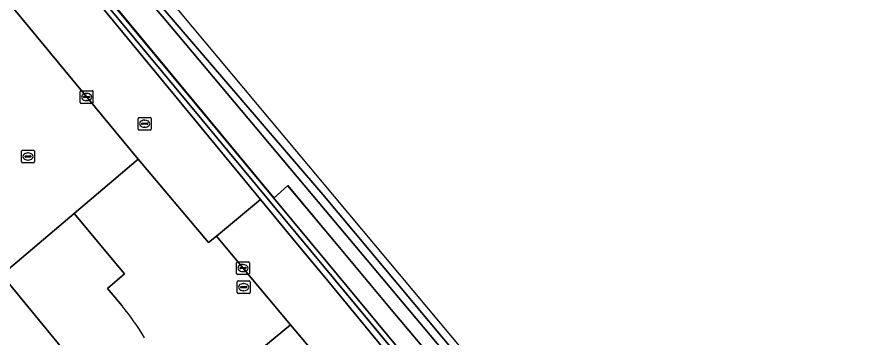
# Model space of a CAD drawing. Extents: x 159489 to 160304, y 383825 to 384531.
# Drawn here: x 159975.6 to 160042.7, y 384386.9 to 384412.1 of the extents above; entities that cross this region are included whole.
import ezdxf

# ---------------------------------------------------------------- set-up
doc = ezdxf.new("R2010")
doc.units = 0
for name, color, linetype in [('IMGEO_Erf', 7, 'Continuous'), ('IMGEO_Geluidsscherm', 7, 'Continuous'), ('IMGEO_Grasland_overig', 7, 'Continuous'), ('IMGEO_Haag', 7, 'Continuous'), ('IMGEO_Kolk', 7, 'Continuous'), ('IMGEO_Muur', 7, 'Continuous'), ('IMGEO_Pand', 7, 'Continuous'), ('IMGEO_Parkeervlak_open', 7, 'Continuous'), ('IMGEO_Rijbaan_lokaal_gesloten', 7, 'Continuous'), ('IMGEO_Rijbaan_lokaal_open', 7, 'Continuous'), ('IMGEO_Rioolput', 7, 'Continuous'), ('IMGEO_Spoorbaan_halfverhard', 7, 'Continuous'), ('IMGEO_Terreindeel_gesloten', 7, 'Continuous'), ('IMGEO_Voetpad_open', 7, 'Continuous')]:
    doc.layers.add(name, color=color, linetype=linetype)

msp = doc.modelspace()

# ---------------------------------------------------------------- linework, layer by layer
at = {"layer": 'IMGEO_Erf'}
msp.add_lwpolyline([(160016.508, 384371.387), (160000, 384391.401), (159997.161, 384394.843), (159994.732, 384397.788), (159991.267, 384394.921), (159993.349, 384392.408), (159993.708, 384391.98), (159997.084, 384387.952), (160001.394, 384382.81)], dxfattribs=at)
at = {"layer": 'IMGEO_Geluidsscherm'}
for points in [[(159996.841, 384398.858), (159995.804, 384397.934), (159985.333, 384410.564), (159973.493, 384424.83), (159966.824, 384432.893), (159956.725, 384445.074), (159950.18, 384452.986), (159935.776, 384470.293), (159919.572, 384489.88), (159907.37, 384504.595)], [(159996.841, 384398.858), (160004.982, 384389.167), (160013.112, 384379.425), (160018.618, 384372.896), (160020.004, 384371.288), (160025.427, 384364.899), (160031.831, 384357.227), (160036.569, 384351.512), (160050.423, 384335.054), (160058.443, 384325.423), (160063.637, 384319.301), (160076.399, 384303.987), (160093.251, 384283.877)]]:
    msp.add_lwpolyline(points, dxfattribs=at)
at = {"layer": 'IMGEO_Grasland_overig'}
for points in [[(160018.536, 384373.086), (160018.87, 384372.686), (160019.93, 384371.421), (160019.98, 384371.361), (160025.427, 384364.899), (160026.201, 384365.549), (159987.168, 384412.021), (159943.419, 384463.146), (159908.449, 384504.169), (159906.715, 384506.089), (159907.175, 384504.772), (159907.31, 384504.586), (159911.112, 384500), (159959.483, 384441.649), (159960.504, 384440.417), (159973.283, 384425.001), (159995.763, 384397.895), (159996.88, 384398.889), (160004.982, 384389.167)], [(160004.982, 384389.167), (159996.88, 384398.889), (159995.763, 384397.895), (160000, 384392.786), (160017.239, 384372), (160018.675, 384370.268), (160037.546, 384347.514), (160037.735, 384347.285), (160037.813, 384347.19), (160038.464, 384346.404), (160038.479, 384346.386), (160040.741, 384348.268), (160040.054, 384349.055), (160026.201, 384365.549), (160025.427, 384364.899), (160019.98, 384371.361), (160019.93, 384371.421), (160018.87, 384372.686), (160018.536, 384373.086)]]:
    msp.add_lwpolyline(points, close=True, dxfattribs=at)
at = {"layer": 'IMGEO_Haag'}
msp.add_lwpolyline([(160037.546, 384347.514), (160000, 384392.786), (159973.283, 384425.001), (159911.112, 384500), (159907.31, 384504.586), (159907.007, 384504.325), (159910.804, 384499.745), (159972.975, 384424.746), (159999.692, 384392.531), (160037.245, 384347.25)], close=True, dxfattribs=at)
at = {"layer": 'IMGEO_Kolk'}
for p, q in [((159980.567, 384405.418), (159980.567, 384406.27)), ((159980.642, 384406.344), (159981.494, 384406.344)), ((159980.826, 384405.838), (159980.826, 384405.85)), ((159980.869, 384405.887), (159981.267, 384405.887)), ((159981.055, 384406.124), (159981.08, 384406.124)), ((159981.31, 384405.85), (159981.31, 384405.838)), ((159981.568, 384406.27), (159981.568, 384405.418)), ((159981.494, 384405.344), (159980.642, 384405.344)), ((159981.264, 384405.801), (159980.866, 384405.801)), ((159981.078, 384405.564), (159981.053, 384405.564)), ((159975.964, 384400.748), (159975.964, 384401.6)), ((159976.039, 384401.674), (159976.891, 384401.674)), ((159976.223, 384401.168), (159976.223, 384401.18)), ((159976.266, 384401.217), (159976.664, 384401.217)), ((159976.452, 384401.454), (159976.477, 384401.454)), ((159976.707, 384401.18), (159976.707, 384401.168)), ((159976.965, 384401.6), (159976.965, 384400.748)), ((159976.891, 384400.674), (159976.039, 384400.674)), ((159976.661, 384401.131), (159976.263, 384401.131)), ((159976.475, 384400.894), (159976.45, 384400.894)), ((159992.848, 384391.982), (159992.848, 384392.834)), ((159992.923, 384392.908), (159993.775, 384392.908)), ((159993.15, 384392.451), (159993.548, 384392.451)), ((159993.336, 384392.688), (159993.361, 384392.688)), ((159993.849, 384392.834), (159993.849, 384391.982)), ((159993.775, 384391.908), (159992.923, 384391.908)), ((159993.107, 384392.402), (159993.107, 384392.414)), ((159993.545, 384392.365), (159993.147, 384392.365)), ((159993.359, 384392.128), (159993.334, 384392.128)), ((159993.591, 384392.414), (159993.591, 384392.402)), ((159992.898, 384390.487), (159992.898, 384391.339)), ((159992.973, 384391.413), (159993.825, 384391.413)), ((159993.386, 384391.193), (159993.411, 384391.193)), ((159993.899, 384391.339), (159993.899, 384390.487)), ((159993.157, 384390.907), (159993.157, 384390.919)), ((159993.595, 384390.87), (159993.197, 384390.87)), ((159993.2, 384390.956), (159993.598, 384390.956)), ((159993.409, 384390.633), (159993.384, 384390.633)), ((159993.641, 384390.919), (159993.641, 384390.907)), ((159993.825, 384390.413), (159992.973, 384390.413))]:
    msp.add_line(p, q, dxfattribs=at)
for points in [[(159980.567, 384405.418), (159980.567, 384406.27)], [(159980.642, 384406.344), (159981.494, 384406.344)], [(159981.568, 384406.27), (159981.568, 384405.418)], [(159981.494, 384405.344), (159980.642, 384405.344)], [(159975.964, 384400.748), (159975.964, 384401.6)], [(159976.039, 384401.674), (159976.891, 384401.674)], [(159976.965, 384401.6), (159976.965, 384400.748)], [(159976.891, 384400.674), (159976.039, 384400.674)], [(159992.848, 384391.982), (159992.848, 384392.834)], [(159992.923, 384392.908), (159993.775, 384392.908)], [(159993.849, 384392.834), (159993.849, 384391.982)], [(159993.775, 384391.908), (159992.923, 384391.908)], [(159992.898, 384390.487), (159992.898, 384391.339)], [(159992.973, 384391.413), (159993.825, 384391.413)], [(159993.899, 384391.339), (159993.899, 384390.487)], [(159993.825, 384390.413), (159992.973, 384390.413)]]:
    msp.add_lwpolyline(points, dxfattribs=at)
for centre, radius, start, end in [((159980.644, 384406.268), 0.0765, 91.55205, 178.44795), ((159980.644, 384406.268), 0.0765, 91.55205, 178.44795), ((159980.866, 384405.847), 0.0403, 85.87752, 175.75265), ((159981.271, 384405.849), 0.0386, 1.73085, 96.63898), ((159981.492, 384406.268), 0.0765, 1.55205, 88.44795), ((159981.492, 384406.268), 0.0765, 1.55205, 88.44795), ((159980.644, 384405.42), 0.0765, 181.55205, 268.44795), ((159980.644, 384405.42), 0.0765, 181.55205, 268.44795), ((159980.863, 384405.837), 0.0366, 178.93798, 274.71019), ((159981.267, 384405.844), 0.043, 264.86636, 352.45326), ((159981.492, 384405.42), 0.0765, 271.55205, 358.44795), ((159981.492, 384405.42), 0.0765, 271.55205, 358.44795), ((159976.041, 384401.598), 0.0765, 91.55205, 178.44795), ((159976.041, 384401.598), 0.0765, 91.55205, 178.44795), ((159976.263, 384401.177), 0.0403, 85.87752, 175.75265), ((159976.26, 384401.167), 0.0366, 178.93798, 274.71019), ((159976.664, 384401.174), 0.043, 264.86636, 352.45326), ((159976.668, 384401.179), 0.0386, 1.73085, 96.63898), ((159976.889, 384401.598), 0.0765, 1.55205, 88.44795), ((159976.889, 384401.598), 0.0765, 1.55205, 88.44795), ((159976.041, 384400.75), 0.0765, 181.55205, 268.44795), ((159976.041, 384400.75), 0.0765, 181.55205, 268.44795), ((159976.889, 384400.75), 0.0765, 271.55205, 358.44795), ((159976.889, 384400.75), 0.0765, 271.55205, 358.44795), ((159992.925, 384392.832), 0.0765, 91.55205, 178.44795), ((159992.925, 384392.832), 0.0765, 91.55205, 178.44795), ((159993.147, 384392.411), 0.0403, 85.87752, 175.75265), ((159993.552, 384392.413), 0.0386, 1.73085, 96.63898), ((159993.773, 384392.832), 0.0765, 1.55205, 88.44795), ((159993.773, 384392.832), 0.0765, 1.55205, 88.44795), ((159992.925, 384391.984), 0.0765, 181.55205, 268.44795), ((159992.925, 384391.984), 0.0765, 181.55205, 268.44795), ((159993.144, 384392.401), 0.0366, 178.93798, 274.71019), ((159993.548, 384392.408), 0.043, 264.86636, 352.45326), ((159993.773, 384391.984), 0.0765, 271.55205, 358.44795), ((159993.773, 384391.984), 0.0765, 271.55205, 358.44795), ((159992.975, 384391.337), 0.0765, 91.55205, 178.44795), ((159992.975, 384391.337), 0.0765, 91.55205, 178.44795), ((159993.823, 384391.337), 0.0765, 1.55205, 88.44795), ((159993.823, 384391.337), 0.0765, 1.55205, 88.44795), ((159992.975, 384390.489), 0.0765, 181.55205, 268.44795), ((159992.975, 384390.489), 0.0765, 181.55205, 268.44795), ((159993.197, 384390.916), 0.0403, 85.87752, 175.75265), ((159993.194, 384390.906), 0.0366, 178.93798, 274.71019), ((159993.598, 384390.913), 0.043, 264.86636, 352.45326), ((159993.602, 384390.918), 0.0386, 1.73085, 96.63898), ((159993.823, 384390.489), 0.0765, 271.55205, 358.44795), ((159993.823, 384390.489), 0.0765, 271.55205, 358.44795)]:
    msp.add_arc(centre, radius, start, end, dxfattribs=at)
for centre, major_axis, ratio, start_param, end_param in [((159981.054, 384405.844), (-0.387, 0.002), 0.722429, 4.712389, 7.853982), ((159981.079, 384405.844), (-0.39, 0.002), 0.717154, 1.570796, 4.712389), ((159976.451, 384401.174), (-0.387, 0.002), 0.722429, 4.712389, 7.853982), ((159976.476, 384401.174), (-0.39, 0.002), 0.717154, 1.570796, 4.712389), ((159993.335, 384392.408), (-0.387, 0.002), 0.722429, 4.712389, 7.853982), ((159993.36, 384392.408), (-0.39, 0.002), 0.717154, 1.570796, 4.712389), ((159993.385, 384390.913), (-0.387, 0.002), 0.722429, 4.712389, 7.853982), ((159993.41, 384390.913), (-0.39, 0.002), 0.717154, 1.570796, 4.712389)]:
    msp.add_ellipse(centre, major_axis=major_axis, ratio=ratio, start_param=start_param, end_param=end_param, dxfattribs=at)
at = {"layer": 'IMGEO_Muur'}
msp.add_lwpolyline([(159995.763, 384397.895), (159973.283, 384425.001), (159960.504, 384440.417), (159959.483, 384441.649), (159911.112, 384500), (159907.31, 384504.586), (159907.007, 384504.325), (159910.804, 384499.745), (159958.873, 384441.757), (159960.277, 384440.064), (159972.975, 384424.746), (159999.692, 384392.531), (160016.932, 384371.743), (160018.369, 384370.011), (160037.245, 384347.25), (160037.546, 384347.514), (160018.675, 384370.268), (160017.239, 384372), (160000, 384392.786)], close=True, dxfattribs=at)
at = {"layer": 'IMGEO_Pand'}
msp.add_lwpolyline([(159974.592, 384376.14), (159976.441, 384377.672), (159977.1, 384376.88), (159977.25, 384377), (159976.589, 384377.794), (159981.86, 384382.162), (159979.375, 384385.16), (159979.695, 384385.433), (159974.395, 384391.871)], dxfattribs=at)
at = {"layer": 'IMGEO_Parkeervlak_open'}
msp.add_lwpolyline([(159910.26, 384491.47), (159910.821, 384490.675), (159968.569, 384420.98), (159985.119, 384400.971), (159990.638, 384394.413), (159991.267, 384394.921), (159994.732, 384397.788), (159972.701, 384424.499), (159959.991, 384439.826), (159953.171, 384448.052)], dxfattribs=at)
at = {"layer": 'IMGEO_Rijbaan_lokaal_gesloten'}
msp.add_lwpolyline([(160031.164, 384347.261), (160001.394, 384382.81), (159997.084, 384387.952), (159984.741, 384377.766)], dxfattribs=at)
at = {"layer": 'IMGEO_Rijbaan_lokaal_open'}
for points in [[(159892.665, 384490.416), (159909.781, 384469.82), (159910.908, 384470.712), (159913.242, 384467.924), (159912.131, 384466.993), (159921.279, 384455.992), (159922.384, 384456.938), (159924.727, 384454.136), (159923.683, 384453.264), (159951.159, 384419.965), (159952.271, 384420.88), (159954.583, 384418.069), (159953.536, 384417.142), (159960.362, 384408.902), (159961.502, 384409.815), (159963.776, 384406.978), (159962.719, 384406.057), (159974.395, 384391.871), (159980.085, 384396.699), (159985.119, 384400.971), (159968.569, 384420.98), (159910.821, 384490.675)], [(159985.119, 384400.971), (159980.085, 384396.699), (159984.055, 384391.945), (159982.701, 384390.808), (159983.854, 384389.437)], [(159984.741, 384377.766), (159997.084, 384387.952), (159993.708, 384391.98), (159993.349, 384392.408), (159991.267, 384394.921), (159990.638, 384394.413), (159985.119, 384400.971)]]:
    msp.add_lwpolyline(points, dxfattribs=at)
msp.add_arc((159968.306, 384376.638), 20.138, 30.71192, 39.46157, dxfattribs=at)
at = {"layer": 'IMGEO_Rioolput'}
for p, q in [((159985.126, 384403.32), (159985.126, 384404.172)), ((159985.201, 384404.246), (159986.053, 384404.246)), ((159985.614, 384404.026), (159985.639, 384404.026)), ((159986.127, 384404.172), (159986.127, 384403.32)), ((159986.053, 384403.246), (159985.201, 384403.246)), ((159985.385, 384403.74), (159985.385, 384403.752)), ((159985.823, 384403.703), (159985.425, 384403.703)), ((159985.428, 384403.789), (159985.826, 384403.789)), ((159985.637, 384403.466), (159985.612, 384403.466)), ((159985.869, 384403.752), (159985.869, 384403.74))]:
    msp.add_line(p, q, dxfattribs=at)
for points in [[(159985.126, 384403.32), (159985.126, 384404.172)], [(159985.201, 384404.246), (159986.053, 384404.246)], [(159986.127, 384404.172), (159986.127, 384403.32)], [(159986.053, 384403.246), (159985.201, 384403.246)]]:
    msp.add_lwpolyline(points, dxfattribs=at)
for centre, radius, start, end in [((159985.203, 384404.17), 0.0765, 91.55205, 178.44795), ((159985.203, 384404.17), 0.0765, 91.55205, 178.44795), ((159986.051, 384404.17), 0.0765, 1.55205, 88.44795), ((159986.051, 384404.17), 0.0765, 1.55205, 88.44795), ((159985.203, 384403.322), 0.0765, 181.55205, 268.44795), ((159985.203, 384403.322), 0.0765, 181.55205, 268.44795), ((159985.425, 384403.749), 0.0403, 85.87752, 175.75265), ((159985.422, 384403.739), 0.0366, 178.93798, 274.71019), ((159985.826, 384403.746), 0.043, 264.86636, 352.45326), ((159985.83, 384403.751), 0.0386, 1.73085, 96.63898), ((159986.051, 384403.322), 0.0765, 271.55205, 358.44795), ((159986.051, 384403.322), 0.0765, 271.55205, 358.44795)]:
    msp.add_arc(centre, radius, start, end, dxfattribs=at)
for centre, major_axis, ratio, start_param, end_param in [((159985.613, 384403.746), (-0.387, 0.002), 0.722429, 4.712389, 7.853982), ((159985.638, 384403.746), (-0.39, 0.002), 0.717154, 1.570796, 4.712389)]:
    msp.add_ellipse(centre, major_axis=major_axis, ratio=ratio, start_param=start_param, end_param=end_param, dxfattribs=at)
at = {"layer": 'IMGEO_Spoorbaan_halfverhard'}
for points in [[(160103.569, 384274.89), (159989.39, 384411.371), (159975.712, 384427.72)], [(159983.253, 384417.289), (159999.609, 384398.19), (160010.33, 384385.387), (160016.296, 384378.329), (160021.129, 384372.592), (160033.465, 384357.944), (160037.959, 384352.458), (160040.86, 384349.27), (160051.171, 384337.035), (160057.72, 384329.194), (160064.728, 384320.793), (160078.435, 384304.365), (160083.82, 384298.032), (160092.408, 384287.749)]]:
    msp.add_lwpolyline(points, dxfattribs=at)
at = {"layer": 'IMGEO_Terreindeel_gesloten'}
for points in [[(159943.419, 384463.146), (159987.168, 384412.021), (160026.201, 384365.549), (160040.054, 384349.055), (160040.741, 384348.268), (160105.978, 384270.179)], [(160092.408, 384287.749), (160083.82, 384298.032), (160078.435, 384304.365), (160064.728, 384320.793), (160057.72, 384329.194), (160051.171, 384337.035), (160040.86, 384349.27), (160037.959, 384352.458), (160033.465, 384357.944), (160021.129, 384372.592), (160016.296, 384378.329), (160010.33, 384385.387), (159999.609, 384398.19), (159983.253, 384417.289)]]:
    msp.add_lwpolyline(points, dxfattribs=at)
at = {"layer": 'IMGEO_Voetpad_open'}
for points in [[(159999.692, 384392.531), (159972.975, 384424.746), (159960.277, 384440.064), (159958.873, 384441.757), (159910.804, 384499.745), (159907.007, 384504.325), (159904.306, 384501.993), (159905.04, 384501.347), (159906.356, 384500)], [(159908.059, 384497.383), (159908.965, 384495.555), (159910.451, 384492.959), (159911.372, 384493.017), (159914.067, 384495.208), (159914.951, 384494.142), (159953.171, 384448.052), (159959.991, 384439.826), (159972.701, 384424.499), (159994.732, 384397.788), (159997.161, 384394.843), (160000, 384391.401), (160016.508, 384371.387), (160017.939, 384369.651), (160036.764, 384346.828), (160037.245, 384347.25), (160018.369, 384370.011), (160016.932, 384371.743), (159999.692, 384392.531)], [(159983.854, 384389.437), (159982.701, 384390.808), (159984.055, 384391.945), (159980.085, 384396.699), (159974.395, 384391.871), (159979.695, 384385.433), (159979.375, 384385.16), (159981.86, 384382.162), (159976.589, 384377.794), (159977.25, 384377), (159977.1, 384376.88), (159976.441, 384377.672), (159974.592, 384376.14)]]:
    msp.add_lwpolyline(points, dxfattribs=at)
msp.add_arc((159968.306, 384376.638), 20.138, 30.71192, 39.46157, dxfattribs=at)

doc.saveas('drawing.dxf')
